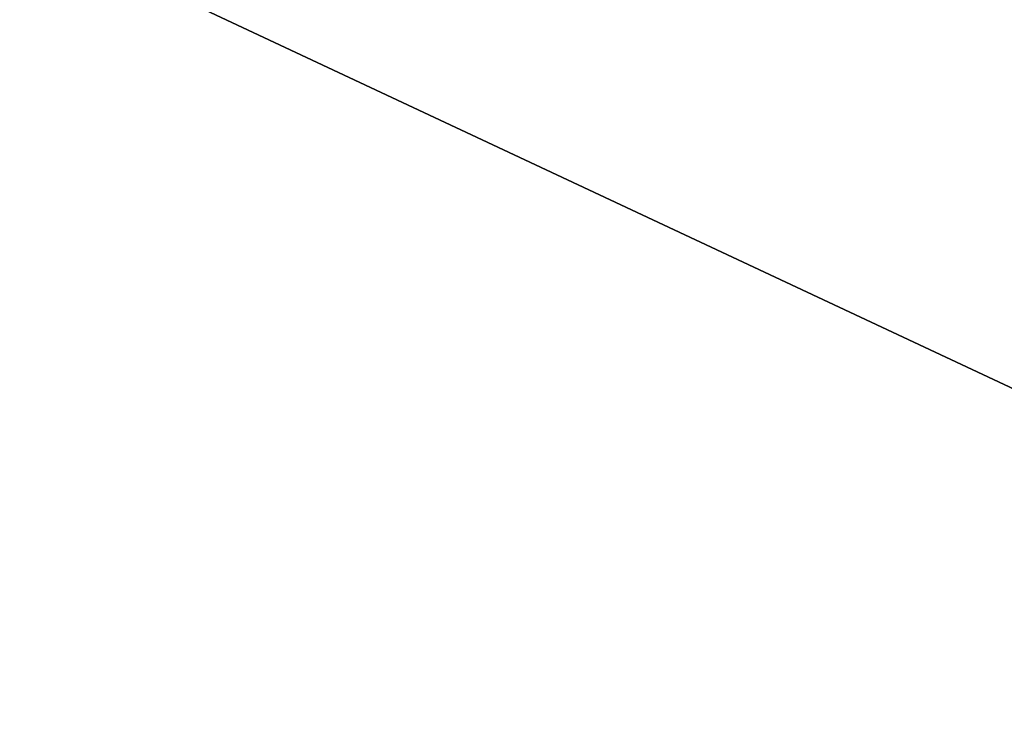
# Model space of a CAD drawing. Extents: x -250 to 250, y -697 to 625.
# Tile 876 of 1056: x -146.953 to -146.057, y 546.347 to 546.985. Entities that reach past the tile are written whole.
import ezdxf

# ---------------------------------------------------------------- set-up
doc = ezdxf.new("R2010")
doc.units = 0
doc.header["$LTSCALE"] = 25.405557
for name, color, linetype in [('1247', 7, 'CONTINUOUS'), ('1248', 7, 'CONTINUOUS'), ('1250', 7, 'CONTINUOUS'), ('1268', 7, 'CONTINUOUS'), ('2123', 7, 'CONTINUOUS'), ('2132', 7, 'CONTINUOUS'), ('278', 7, 'CONTINUOUS')]:
    doc.layers.add(name, color=color, linetype=linetype)

msp = doc.modelspace()

# ---------------------------------------------------------------- linework, layer by layer
at = {"layer": '1247', "color": 7, "linetype": 'CONTINUOUS'}
for points in [[(-142.55146, 546.30914, 68.65), (-150, 549.4, 68.65), (-150, 547.85832, 68.65), (-142.55146, 546.30914, 68.65)], [(-142.55146, 546.30914, 68.65), (-150, 547.85832, 68.65), (-142.13736, 543.86924, 68.65), (-142.55146, 546.30914, 68.65)]]:
    msp.add_3dface(points, dxfattribs=at)
at = {"layer": '1248', "color": 7, "linetype": 'CONTINUOUS'}
msp.add_3dface([(-150, 548.5, 15.65), (-142.44463, 544.96071, 15.65), (-150, 545.6, 15.65), (-150, 548.5, 15.65)], dxfattribs=at)
at = {"layer": '1250', "color": 7, "linetype": 'CONTINUOUS'}
for points in [[(-150, 549.5, 56.75), (-150, 549.5, 68.55), (-142.47858, 546.38132, 68.55), (-150, 549.5, 56.75)], [(-150, 549.5, 16.65), (-145.91032, 548.62711, 27.05004), (-141.72713, 545.65726, 16.65), (-150, 549.5, 16.65)], [(-150, 549.5, 56.75), (-142.47858, 546.38132, 68.55), (-146.48031, 548.85698, 55.37323), (-150, 549.5, 56.75)], [(-146.48031, 548.85698, 55.37323), (-142.47858, 546.38132, 68.55), (-145.23909, 548.30804, 53.59381), (-146.48031, 548.85698, 55.37323)]]:
    msp.add_3dface(points, dxfattribs=at)
at = {"layer": '1268', "color": 7, "linetype": 'CONTINUOUS'}
for points in [[(-150, 549.5, 16.65), (-141.72713, 545.65726, 16.65), (-150, 549.20711, 15.94289), (-150, 549.5, 16.65)], [(-141.72713, 545.65726, 16.65), (-150, 548.5, 15.65), (-150, 549.20711, 15.94289), (-141.72713, 545.65726, 16.65)], [(-142.44463, 544.96071, 15.65), (-150, 548.5, 15.65), (-141.72713, 545.65726, 16.65), (-142.44463, 544.96071, 15.65)]]:
    msp.add_3dface(points, dxfattribs=at)
at = {"layer": '2123', "color": 7, "linetype": 'CONTINUOUS'}
for points in [[(-150, 549.5, 68.55), (-142.55146, 546.30914, 68.65), (-142.47858, 546.38132, 68.55), (-150, 549.5, 68.55)], [(-142.55146, 546.30914, 68.65), (-150, 549.5, 68.55), (-150, 549.47071, 68.62071), (-142.55146, 546.30914, 68.65)], [(-150, 549.4, 68.65), (-142.55146, 546.30914, 68.65), (-150, 549.47071, 68.62071), (-150, 549.4, 68.65)]]:
    msp.add_3dface(points, dxfattribs=at)
at = {"layer": '2132', "color": 7, "linetype": 'CONTINUOUS'}
for points in [[(-142.13736, 543.86924, 68.65), (-150, 547.85832, 68.65), (-144.18785, 542.49656, 68.55), (-142.13736, 543.86924, 68.65)], [(-150, 547.85832, 68.65), (-150, 546.63358, 68.62499), (-144.18785, 542.49656, 68.55), (-150, 547.85832, 68.65)], [(-150, 546.63358, 68.62499), (-150, 545.41088, 68.55), (-144.18785, 542.49656, 68.55), (-150, 546.63358, 68.62499)]]:
    msp.add_3dface(points, dxfattribs=at)
at = {"layer": '278', "color": 7, "linetype": 'CONTINUOUS'}
for points in [[(210, 550, -11), (210, 543.53436, -8.89919), (-210, 550, -11), (210, 550, -11)], [(-210, 550, -11), (210, 543.53436, -8.89919), (-210, 543.53436, -8.89919), (-210, 550, -11)], [(210, 543.53436, 8.89919), (210, 550, 11), (-210, 543.53436, 8.89919), (210, 543.53436, 8.89919)], [(210, 550, 11), (-210, 550, 11), (-210, 543.53436, 8.89919), (210, 550, 11)]]:
    msp.add_3dface(points, dxfattribs=at)

doc.saveas('drawing.dxf')
